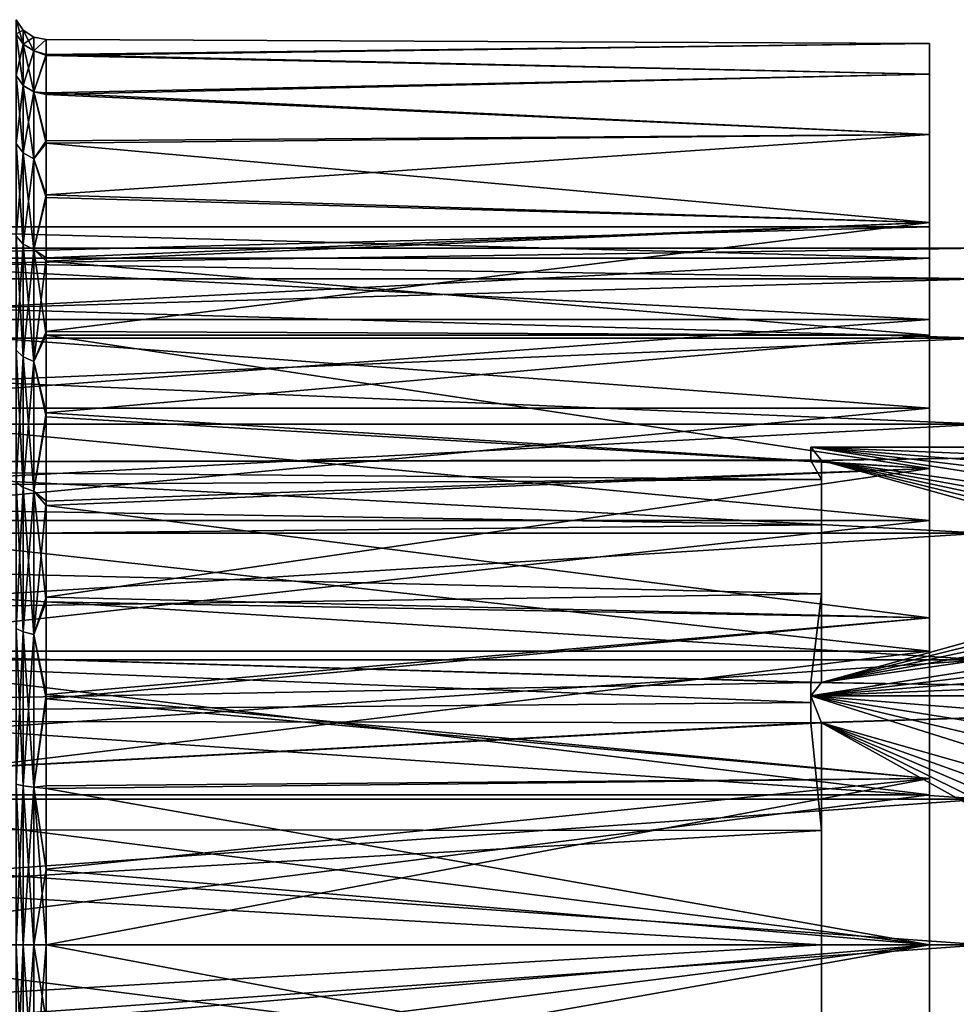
# Model space of a CAD drawing. Header units: metres. Extents: x 26 to 263, y -109 to 109.
# Tile 307 of 656: x 37 to 46, y 76 to 85. Entities that reach past the tile are written whole.
import ezdxf

# ---------------------------------------------------------------- set-up
doc = ezdxf.new("R2010")
doc.units = ezdxf.units.M
doc.layers.add('solid_500750', color=7, linetype='CONTINUOUS')

msp = doc.modelspace()

# ---------------------------------------------------------------- linework, layer by layer
at = {"layer": 'solid_500750'}
for points in [[(37.348549, 84.658836, -8.643594), (37.283436, 84.754768, -8.660509), (37.283436, 84.885193, -7.169705)], [(37.348549, 84.787788, -7.169705), (37.283436, 84.885193, -7.169705), (37.283436, 84.754768, -5.678902)], [(37.348549, 84.787788, -7.169705), (37.348549, 84.658836, -8.643594), (37.283436, 84.885193, -7.169705)], [(37.348549, 84.658836, -5.695817), (37.348549, 84.787788, -7.169705), (37.283436, 84.754768, -5.678902)], [(37.348549, 84.275909, -10.072699), (37.283436, 84.367447, -10.106015), (37.283436, 84.754768, -8.660509)], [(37.348549, 84.658836, -8.643594), (37.348549, 84.275909, -10.072699), (37.283436, 84.754768, -8.660509)], [(37.348549, 84.658836, -5.695817), (37.283436, 84.754768, -5.678902), (37.283436, 84.367447, -4.233396)], [(37.446011, 84.594788, -8.6323), (37.348549, 84.658836, -8.643594), (37.348549, 84.787788, -7.169705)], [(37.446011, 84.722748, -7.169705), (37.348549, 84.787788, -7.169705), (37.348549, 84.658836, -5.695817)], [(37.446011, 84.722748, -7.169705), (37.446011, 84.594788, -8.6323), (37.348549, 84.787788, -7.169705)], [(37.446011, 84.594788, -5.707111), (37.446011, 84.722748, -7.169705), (37.348549, 84.658836, -5.695817)], [(37.446011, 84.722748, -7.169705), (37.5606, 84.699959, -7.196552), (37.446011, 84.594788, -8.6323)], [(37.446011, 84.594788, -5.707111), (37.5606, 84.699959, -7.196552), (37.446011, 84.722748, -7.169705)], [(37.348549, 84.275909, -4.266712), (37.348549, 84.658836, -5.695817), (37.283436, 84.367447, -4.233396)], [(37.446011, 84.21479, -10.050454), (37.348549, 84.275909, -10.072699), (37.348549, 84.658836, -8.643594)], [(37.446011, 84.594788, -8.6323), (37.446011, 84.21479, -10.050454), (37.348549, 84.658836, -8.643594)], [(37.446011, 84.594788, -5.707111), (37.348549, 84.658836, -5.695817), (37.348549, 84.275909, -4.266712)], [(37.446011, 84.594788, -5.707111), (37.5606, 84.563492, -5.661505), (37.5606, 84.699959, -7.196552)], [(37.446011, 84.594788, -8.6323), (37.5606, 84.699959, -7.196552), (37.5606, 84.553871, -8.729708)], [(37.5606, 84.699959, -7.196552), (45.760601, 84.663979, -6.394559), (45.760601, 84.663979, -7.944852)], [(37.5606, 84.699959, -7.196552), (37.5606, 84.563492, -5.661505), (45.760601, 84.663979, -6.394559)], [(37.5606, 84.553871, -8.729708), (37.5606, 84.699959, -7.196552), (45.760601, 84.663979, -7.944852)], [(37.5606, 84.563492, -5.661505), (45.760601, 84.379082, -4.870676), (45.760601, 84.663979, -6.394559)], [(37.5606, 84.553871, -8.729708), (45.760601, 84.663979, -7.944852), (45.760601, 84.379082, -9.468735)], [(45.760601, 84.663979, -7.944852), (45.760601, 84.663979, -6.394559), (45.760601, 84.379082, -4.870676)], [(45.760601, 84.379082, -9.468735), (45.760601, 84.663979, -7.944852), (45.760601, 84.379082, -4.870676)], [(37.446011, 84.21479, -4.288957), (37.446011, 84.594788, -5.707111), (37.348549, 84.275909, -4.266712)], [(37.446011, 84.21479, -4.288957), (37.5606, 84.563492, -5.661505), (37.446011, 84.594788, -5.707111)], [(37.446011, 84.594788, -8.6323), (37.5606, 84.553871, -8.729708), (37.446011, 84.21479, -10.050454)], [(37.446011, 84.21479, -4.288957), (37.5606, 84.207886, -4.336805), (37.5606, 84.563492, -5.661505)], [(37.446011, 84.21479, -10.050454), (37.5606, 84.553871, -8.729708), (37.5606, 84.191322, -10.048433)], [(37.5606, 84.563492, -5.661505), (37.5606, 84.207886, -4.336805), (45.760601, 84.379082, -4.870676)], [(37.5606, 84.191322, -10.048433), (37.5606, 84.553871, -8.729708), (45.760601, 84.379082, -9.468735)], [(37.348549, 83.650635, -11.413598), (37.283436, 83.735001, -11.462303), (37.283436, 84.367447, -10.106015)], [(37.348549, 84.275909, -10.072699), (37.348549, 83.650635, -11.413598), (37.283436, 84.367447, -10.106015)], [(37.348549, 84.275909, -4.266712), (37.283436, 84.367447, -4.233396), (37.283436, 83.735001, -2.877108)], [(37.5606, 84.207886, -4.336805), (45.760601, 83.819016, -3.425122), (45.760601, 84.379082, -4.870676)], [(37.5606, 84.191322, -10.048433), (45.760601, 84.379082, -9.468735), (45.760601, 83.819016, -10.914289)], [(45.760601, 84.379082, -9.468735), (45.760601, 84.379082, -4.870676), (45.760601, 83.819016, -3.425122)], [(45.760601, 83.819016, -10.914289), (45.760601, 84.379082, -9.468735), (45.760601, 83.819016, -3.425122)], [(37.348549, 83.650635, -2.925813), (37.348549, 84.275909, -4.266712), (37.283436, 83.735001, -2.877108)], [(37.446011, 83.594315, -11.381079), (37.348549, 83.650635, -11.413598), (37.348549, 84.275909, -10.072699)], [(37.446011, 84.21479, -10.050454), (37.446011, 83.594315, -11.381079), (37.348549, 84.275909, -10.072699)], [(37.446011, 84.21479, -4.288957), (37.348549, 84.275909, -4.266712), (37.348549, 83.650635, -2.925813)], [(37.446011, 83.594315, -2.958333), (37.446011, 84.21479, -4.288957), (37.348549, 83.650635, -2.925813)], [(37.446011, 84.21479, -4.288957), (37.5606, 83.760025, -3.308608), (37.5606, 84.207886, -4.336805)], [(37.446011, 83.594315, -2.958333), (37.5606, 83.760025, -3.308608), (37.446011, 84.21479, -4.288957)], [(37.446011, 84.21479, -10.050454), (37.5606, 84.191322, -10.048433), (37.5606, 83.738655, -11.071806)], [(37.446011, 84.21479, -10.050454), (37.5606, 83.738655, -11.071806), (37.446011, 83.594315, -11.381079)], [(37.5606, 84.207886, -4.336805), (37.5606, 83.760025, -3.308608), (45.760601, 83.819016, -3.425122)], [(37.5606, 83.738655, -11.071806), (37.5606, 84.191322, -10.048433), (45.760601, 83.819016, -10.914289)], [(37.5606, 83.260902, -2.468019), (45.760601, 83.002861, -2.107141), (45.760601, 83.819016, -3.425122)], [(37.5606, 83.760025, -3.308608), (37.5606, 83.260902, -2.468019), (45.760601, 83.819016, -3.425122)], [(37.5606, 83.738655, -11.071806), (45.760601, 83.819016, -10.914289), (45.760601, 83.002861, -12.232269)], [(45.760601, 83.819016, -10.914289), (45.760601, 83.819016, -3.425122), (45.760601, 83.002861, -2.107141)], [(45.760601, 83.002861, -12.232269), (45.760601, 83.819016, -10.914289), (45.760601, 83.002861, -2.107141)], [(37.348549, 82.802017, -12.625548), (37.283436, 82.87664, -12.688163), (37.283436, 83.735001, -11.462303)], [(37.348549, 83.650635, -11.413598), (37.348549, 82.802017, -12.625548), (37.283436, 83.735001, -11.462303)], [(37.348549, 83.650635, -2.925813), (37.283436, 83.735001, -2.877108), (37.283436, 82.87664, -1.651248)], [(37.446011, 83.594315, -2.958333), (37.5606, 83.260902, -2.468019), (37.5606, 83.760025, -3.308608)], [(37.446011, 83.594315, -11.381079), (37.5606, 83.738655, -11.071806), (37.5606, 83.235184, -11.909242)], [(37.5606, 83.235184, -11.909242), (37.5606, 83.738655, -11.071806), (45.760601, 83.002861, -12.232269)], [(37.348549, 82.802017, -1.713863), (37.348549, 83.650635, -2.925813), (37.283436, 82.87664, -1.651248)], [(37.446011, 82.752197, -12.583742), (37.348549, 82.802017, -12.625548), (37.348549, 83.650635, -11.413598)], [(37.446011, 83.594315, -11.381079), (37.446011, 82.752197, -12.583742), (37.348549, 83.650635, -11.413598)], [(37.446011, 83.594315, -2.958333), (37.348549, 83.650635, -2.925813), (37.348549, 82.802017, -1.713863)], [(37.446011, 82.752197, -1.755669), (37.446011, 83.594315, -2.958333), (37.348549, 82.802017, -1.713863)], [(37.446011, 82.752197, -1.755669), (37.5606, 83.260902, -2.468019), (37.446011, 83.594315, -2.958333)], [(37.446011, 83.594315, -11.381079), (37.5606, 83.235184, -11.909242), (37.446011, 82.752197, -12.583742)], [(37.446011, 82.752197, -1.755669), (37.5606, 82.674789, -1.699599), (37.5606, 83.260902, -2.468019)], [(37.5606, 83.260902, -2.468019), (37.5606, 82.674789, -1.699599), (45.760601, 83.002861, -2.107141)], [(37.446011, 82.752197, -12.583742), (37.5606, 83.235184, -11.909242), (37.5606, 82.644592, -12.67481)], [(37.5606, 82.644592, -12.67481), (37.5606, 83.235184, -11.909242), (45.760601, 83.002861, -12.232269)], [(37.5606, 81.992584, -0.992772), (45.760601, 81.958458, -0.961622), (45.760601, 83.002861, -2.107141)], [(37.5606, 82.674789, -1.699599), (37.5606, 81.992584, -0.992772), (45.760601, 83.002861, -2.107141)], [(37.5606, 82.644592, -12.67481), (45.760601, 83.002861, -12.232269), (45.760601, 81.958458, -13.377789)], [(45.760601, 83.002861, -12.232269), (45.760601, 82.963326, -6.469744), (45.760601, 82.963326, -7.869667)], [(45.760601, 83.002861, -2.107141), (45.760601, 81.958458, -0.961622), (45.760601, 82.963326, -6.469744)], [(45.760601, 83.002861, -12.232269), (45.760601, 83.002861, -2.107141), (45.760601, 82.963326, -6.469744)], [(45.760601, 83.002861, -12.232269), (45.760601, 82.963326, -7.869667), (45.760601, 82.672218, -9.239451)], [(45.760601, 83.002861, -12.232269), (45.760601, 82.672218, -9.239451), (45.760601, 82.102509, -10.51918)], [(45.760601, 81.958458, -13.377789), (45.760601, 83.002861, -12.232269), (45.760601, 82.102509, -10.51918)], [(45.760601, 82.963326, -6.469744), (34.760601, 82.963295, -6.469365), (34.760601, 82.963295, -7.870046)], [(45.760601, 82.963326, -6.469744), (45.760601, 82.672218, -5.099959), (34.760601, 82.963295, -6.469365)], [(45.760601, 82.963326, -7.869667), (34.760601, 82.963295, -7.870046), (34.760601, 82.672081, -9.240119)], [(45.760601, 82.963326, -7.869667), (45.760601, 82.963326, -6.469744), (34.760601, 82.963295, -7.870046)], [(45.760601, 82.672218, -9.239451), (45.760601, 82.963326, -7.869667), (34.760601, 82.672081, -9.240119)], [(45.760601, 82.672218, -5.099959), (34.760601, 82.672081, -5.099292), (34.760601, 82.963295, -6.469365)], [(37.348549, 81.755844, -13.671726), (37.283436, 81.818459, -13.746346), (37.283436, 82.87664, -12.688163)], [(37.348549, 82.802017, -12.625548), (37.348549, 81.755844, -13.671726), (37.283436, 82.87664, -12.688163)], [(37.348549, 82.802017, -1.713863), (37.283436, 82.87664, -1.651248), (37.283436, 81.818459, -0.593065)], [(45.760601, 81.958458, -0.961622), (45.760601, 82.672218, -5.099959), (45.760601, 82.963326, -6.469744)], [(37.348549, 81.755844, -0.667685), (37.348549, 82.802017, -1.713863), (37.283436, 81.818459, -0.593065)], [(37.446011, 81.714035, -13.621903), (37.348549, 81.755844, -13.671726), (37.348549, 82.802017, -12.625548)], [(37.446011, 82.752197, -12.583742), (37.446011, 81.714035, -13.621903), (37.348549, 82.802017, -12.625548)], [(37.446011, 82.752197, -1.755669), (37.348549, 82.802017, -1.713863), (37.348549, 81.755844, -0.667685)], [(27.260599, 82.764389, -6.490271), (46.260601, 82.76429, -6.489968), (46.260601, 82.76429, -7.849443)], [(27.260599, 82.481865, -5.161095), (46.260601, 82.76429, -6.489968), (27.260599, 82.764389, -6.490271)], [(27.260599, 82.764389, -7.849141), (46.260601, 82.76429, -7.849443), (46.260601, 82.481865, -9.178316)], [(27.260599, 82.764389, -6.490271), (46.260601, 82.76429, -7.849443), (27.260599, 82.764389, -7.849141)], [(27.260599, 82.764389, -7.849141), (46.260601, 82.481865, -9.178316), (27.260599, 82.481865, -9.178316)], [(27.260599, 82.481865, -5.161095), (46.260601, 82.481865, -5.161095), (46.260601, 82.76429, -6.489968)], [(37.446011, 81.714035, -0.717508), (37.446011, 82.752197, -1.755669), (37.348549, 81.755844, -0.667685)], [(37.446011, 81.714035, -0.717508), (37.5606, 82.674789, -1.699599), (37.446011, 82.752197, -1.755669)], [(37.446011, 82.752197, -12.583742), (37.5606, 82.644592, -12.67481), (37.5606, 81.958679, -13.377711)], [(37.446011, 82.752197, -12.583742), (37.5606, 81.958679, -13.377711), (37.446011, 81.714035, -13.621903)], [(45.760601, 82.672218, -5.099959), (45.760601, 82.102509, -3.820231), (34.760601, 82.672081, -5.099292)], [(45.760601, 82.672218, -9.239451), (34.760601, 82.672081, -9.240119), (34.760601, 82.102371, -10.519706)], [(45.760601, 82.102509, -10.51918), (45.760601, 82.672218, -9.239451), (34.760601, 82.102371, -10.519706)], [(45.760601, 82.102509, -3.820231), (34.760601, 82.102371, -3.819705), (34.760601, 82.672081, -5.099292)], [(37.446011, 81.714035, -0.717508), (37.5606, 81.992584, -0.992772), (37.5606, 82.674789, -1.699599)], [(37.5606, 81.958679, -13.377711), (37.5606, 82.644592, -12.67481), (45.760601, 81.958458, -13.377789)], [(45.760601, 81.958458, -0.961622), (45.760601, 82.102509, -3.820231), (45.760601, 82.672218, -5.099959)], [(27.260599, 81.929169, -3.919705), (46.260601, 81.92926, -3.920012), (46.260601, 82.481865, -5.161095)], [(27.260599, 81.929169, -3.919705), (46.260601, 82.481865, -5.161095), (27.260599, 82.481865, -5.161095)], [(27.260599, 82.481865, -9.178316), (46.260601, 82.481865, -9.178316), (46.260601, 81.92926, -10.419399)], [(27.260599, 82.481865, -9.178316), (46.260601, 81.92926, -10.419399), (27.260599, 81.929169, -10.419705)], [(45.760601, 82.102509, -3.820231), (45.760601, 81.279015, -2.686739), (34.760601, 82.102371, -3.819705)], [(45.760601, 82.102509, -10.51918), (34.760601, 82.102371, -10.519706), (34.760601, 81.279068, -11.652881)], [(45.760601, 81.279015, -11.652672), (45.760601, 82.102509, -10.51918), (34.760601, 81.279068, -11.652881)], [(45.760601, 81.279015, -2.686739), (34.760601, 81.279068, -2.68653), (34.760601, 82.102371, -3.819705)], [(45.760601, 81.958458, -0.961622), (45.760601, 81.279015, -2.686739), (45.760601, 82.102509, -3.820231)], [(45.760601, 81.958458, -13.377789), (45.760601, 82.102509, -10.51918), (45.760601, 81.279015, -11.652672)], [(37.446011, 81.714035, -0.717508), (37.5606, 81.237305, -0.373896), (37.5606, 81.992584, -0.992772)], [(37.5606, 81.992584, -0.992772), (37.5606, 81.237305, -0.373896), (45.760601, 81.958458, -0.961622)], [(27.260599, 81.13044, -2.820357), (46.260601, 81.13018, -2.820174), (46.260601, 81.92926, -3.920012)], [(27.260599, 81.13044, -2.820357), (46.260601, 81.92926, -3.920012), (27.260599, 81.929169, -3.919705)], [(27.260599, 81.929169, -10.419705), (46.260601, 81.92926, -10.419399), (46.260601, 81.13018, -11.519238)], [(27.260599, 81.929169, -10.419705), (46.260601, 81.13018, -11.519238), (27.260599, 81.13044, -11.519054)], [(37.446011, 81.714035, -13.621903), (37.5606, 81.958679, -13.377711), (37.5606, 81.200249, -13.992282)], [(37.5606, 81.958679, -13.377711), (45.760601, 81.958458, -13.377789), (45.760601, 80.721405, -14.311846)], [(37.5606, 81.200249, -13.992282), (37.5606, 81.958679, -13.377711), (45.760601, 80.721405, -14.311846)], [(37.5606, 81.237305, -0.373896), (45.760601, 80.721405, -0.027565), (45.760601, 81.958458, -0.961622)], [(45.760601, 81.958458, -0.961622), (45.760601, 80.721405, -0.027565), (45.760601, 81.279015, -2.686739)], [(45.760601, 80.721405, -14.311846), (45.760601, 81.958458, -13.377789), (45.760601, 81.279015, -11.652672)], [(37.348549, 80.543892, -14.520343), (37.283436, 80.592598, -14.604702), (37.283436, 81.818459, -13.746346)], [(37.348549, 81.755844, -13.671726), (37.348549, 80.543892, -14.520343), (37.283436, 81.818459, -13.746346)], [(37.348549, 81.755844, -0.667685), (37.283436, 81.818459, -0.593065), (37.283436, 80.592598, 0.265292)], [(37.348549, 80.543892, 0.180932), (37.348549, 81.755844, -0.667685), (37.283436, 80.592598, 0.265292)], [(37.446011, 80.511375, -14.464018), (37.348549, 80.543892, -14.520343), (37.348549, 81.755844, -13.671726)], [(37.446011, 81.714035, -13.621903), (37.446011, 80.511375, -14.464018), (37.348549, 81.755844, -13.671726)], [(37.446011, 81.714035, -0.717508), (37.348549, 81.755844, -0.667685), (37.348549, 80.543892, 0.180932)], [(37.446011, 80.511375, 0.124607), (37.446011, 81.714035, -0.717508), (37.348549, 80.543892, 0.180932)], [(37.446011, 80.511375, 0.124607), (37.5606, 81.237305, -0.373896), (37.446011, 81.714035, -0.717508)], [(37.446011, 81.714035, -13.621903), (37.5606, 81.200249, -13.992282), (37.446011, 80.511375, -14.464018)], [(45.760601, 80.237785, -1.749228), (34.760601, 80.238159, -1.749292), (34.760601, 81.279068, -2.68653)], [(45.760601, 81.279015, -2.686739), (45.760601, 80.237785, -1.749228), (34.760601, 81.279068, -2.68653)], [(45.760601, 81.279015, -11.652672), (34.760601, 81.279068, -11.652881), (34.760601, 80.238159, -12.590119)], [(45.760601, 80.237785, -12.590182), (45.760601, 81.279015, -11.652672), (34.760601, 80.238159, -12.590119)], [(37.446011, 80.511375, 0.124607), (37.5606, 80.416374, 0.152552), (37.5606, 81.237305, -0.373896)], [(37.5606, 81.237305, -0.373896), (37.5606, 80.416374, 0.152552), (45.760601, 80.721405, -0.027565)], [(45.760601, 80.721405, -0.027565), (45.760601, 80.237785, -1.749228), (45.760601, 81.279015, -2.686739)], [(45.760601, 80.721405, -14.311846), (45.760601, 81.279015, -11.652672), (45.760601, 80.237785, -12.590182)], [(37.446011, 80.511375, -14.464018), (37.5606, 81.200249, -13.992282), (37.5606, 80.376289, -14.514356)], [(37.5606, 80.376289, -14.514356), (37.5606, 81.200249, -13.992282), (45.760601, 80.721405, -14.311846)], [(27.260599, 80.120605, -1.911095), (46.260601, 81.13018, -2.820174), (27.260599, 81.13044, -2.820357)], [(27.260599, 81.13044, -11.519054), (46.260601, 81.13018, -11.519238), (46.260601, 80.120605, -12.428316)], [(27.260599, 81.13044, -11.519054), (46.260601, 80.120605, -12.428316), (27.260599, 80.120605, -12.428316)], [(27.260599, 80.120605, -1.911095), (46.260601, 80.120605, -1.911095), (46.260601, 81.13018, -2.820174)], [(44.660599, 80.9188, -7.169705), (44.660599, 80.794876, -7.384348), (44.760601, 80.794876, -7.384348)], [(44.660599, 80.9188, -7.169705), (44.760601, 80.794876, -7.384348), (52.010601, 79.764099, -9.169704)], [(52.629406, 80.9188, -7.169705), (44.760601, 80.794876, -6.955062), (44.660599, 80.794876, -6.955062)], [(44.660599, 80.9188, -7.169705), (44.660599, 80.794876, -6.955062), (44.660599, 80.800003, -7.169705)], [(44.660599, 80.9188, -7.169705), (52.629406, 80.9188, -7.169705), (44.660599, 80.794876, -6.955062)], [(44.660599, 80.9188, -7.169705), (44.660599, 80.800003, -7.169705), (44.660599, 80.794876, -7.384348)], [(44.660599, 80.9188, -7.169705), (52.010601, 79.764099, -9.169704), (52.04792, 80.037941, -8.695408)], [(44.660599, 80.9188, -7.169705), (52.04792, 80.037941, -8.695408), (52.160271, 80.316315, -8.213251)], [(44.660599, 80.9188, -7.169705), (52.160271, 80.316315, -8.213251), (52.350906, 80.606461, -7.710703)], [(44.660599, 80.9188, -7.169705), (52.350906, 80.606461, -7.710703), (52.629406, 80.9188, -7.169705)], [(52.629406, 80.9188, -7.169705), (44.760601, 78.733322, -3.384348), (44.760601, 80.794876, -6.955062)], [(52.350906, 80.606453, -6.628707), (44.760601, 78.733322, -3.384348), (52.629406, 80.9188, -7.169705)], [(44.660599, 80.800003, -7.169705), (44.660599, 80.794876, -6.955062), (26.260599, 80.767082, -7.712437)], [(44.660599, 80.794876, -7.384348), (44.660599, 80.800003, -7.169705), (26.260599, 80.767082, -7.712437)], [(26.260599, 80.767082, -7.712437), (44.760601, 80.61763, -8.437579), (44.760601, 80.794876, -7.384348)], [(44.660599, 80.794876, -7.384348), (26.260599, 80.767082, -7.712437), (44.760601, 80.794876, -7.384348)], [(44.660599, 80.794876, -6.955062), (44.760601, 80.61763, -5.901832), (26.260599, 80.767082, -6.626974)], [(44.660599, 80.794876, -6.955062), (26.260599, 80.767082, -6.626974), (26.260599, 80.767082, -7.712437)], [(44.660599, 80.794876, -6.955062), (44.760601, 80.794876, -6.955062), (44.760601, 80.61763, -5.901832)], [(44.760601, 79.556824, -10.274942), (44.760601, 78.733322, -10.955063), (44.760601, 80.794876, -7.384348)], [(52.629406, 78.609398, -11.169705), (44.760601, 80.794876, -7.384348), (44.760601, 78.733322, -10.955063)], [(44.760601, 80.197113, -9.419705), (44.760601, 79.556824, -10.274942), (44.760601, 80.794876, -7.384348)], [(44.760601, 80.61763, -8.437579), (44.760601, 80.197113, -9.419705), (44.760601, 80.794876, -7.384348)], [(52.350906, 78.921745, -10.628707), (44.760601, 80.794876, -7.384348), (52.629406, 78.609398, -11.169705)], [(52.160267, 79.211891, -10.126158), (44.760601, 80.794876, -7.384348), (52.350906, 78.921745, -10.628707)], [(52.04792, 79.490265, -9.644), (44.760601, 80.794876, -7.384348), (52.160267, 79.211891, -10.126158)], [(52.010601, 79.764099, -9.169704), (44.760601, 80.794876, -7.384348), (52.04792, 79.490265, -9.644)], [(44.760601, 80.61763, -5.901832), (44.760601, 80.794876, -6.955062), (44.760601, 78.733322, -3.384348)], [(26.260599, 80.507652, -8.765201), (44.760601, 80.61763, -8.437579), (26.260599, 80.767082, -7.712437)], [(26.260599, 80.767082, -6.626974), (44.760601, 80.61763, -5.901832), (26.260599, 80.507652, -5.57421)], [(37.5606, 79.527603, 0.58546), (45.760601, 79.33387, 0.663245), (45.760601, 80.721405, -0.027565)], [(37.5606, 80.416374, 0.152552), (37.5606, 79.527603, 0.58546), (45.760601, 80.721405, -0.027565)], [(37.5606, 80.376289, -14.514356), (45.760601, 80.721405, -14.311846), (45.760601, 79.33387, -15.002656)], [(45.760601, 80.721405, -0.027565), (45.760601, 79.33387, 0.663245), (45.760601, 80.237785, -1.749228)], [(45.760601, 79.33387, -15.002656), (45.760601, 80.721405, -14.311846), (45.760601, 80.237785, -12.590182)], [(26.260599, 80.507652, -8.765201), (44.760601, 80.197113, -9.419705), (44.760601, 80.61763, -8.437579)], [(26.260599, 80.507652, -5.57421), (44.760601, 80.61763, -5.901832), (44.760601, 80.197113, -4.919705)], [(37.348549, 79.202995, -15.145614), (37.283436, 79.236313, -15.23715), (37.283436, 80.592598, -14.604702)], [(37.348549, 80.543892, -14.520343), (37.348549, 79.202995, -15.145614), (37.283436, 80.592598, -14.604702)], [(37.348549, 80.543892, 0.180932), (37.283436, 80.592598, 0.265292), (37.283436, 79.236313, 0.897739)], [(44.760601, 80.197113, -4.919705), (44.760601, 80.61763, -5.901832), (44.760601, 78.733322, -3.384348)], [(52.160267, 80.316307, -6.126158), (44.760601, 78.733322, -3.384348), (52.350906, 80.606453, -6.628707)], [(26.260599, 80.003395, -9.725879), (44.760601, 80.197113, -9.419705), (26.260599, 80.507652, -8.765201)], [(26.260599, 80.507652, -5.57421), (44.760601, 80.197113, -4.919705), (26.260599, 80.003395, -4.613532)], [(37.348549, 79.202995, 0.806203), (37.348549, 80.543892, 0.180932), (37.283436, 79.236313, 0.897739)], [(37.446011, 79.180748, -15.084497), (37.348549, 79.202995, -15.145614), (37.348549, 80.543892, -14.520343)], [(37.446011, 80.511375, -14.464018), (37.446011, 79.180748, -15.084497), (37.348549, 80.543892, -14.520343)], [(37.446011, 80.511375, 0.124607), (37.348549, 80.543892, 0.180932), (37.348549, 79.202995, 0.806203)], [(37.446011, 79.180748, 0.745087), (37.446011, 80.511375, 0.124607), (37.348549, 79.202995, 0.806203)], [(37.446011, 79.180748, 0.745087), (37.5606, 80.416374, 0.152552), (37.446011, 80.511375, 0.124607)], [(37.446011, 80.511375, -14.464018), (37.5606, 80.376289, -14.514356), (37.5606, 79.482506, -14.943485)], [(37.446011, 80.511375, -14.464018), (37.5606, 79.482506, -14.943485), (37.446011, 79.180748, -15.084497)], [(37.446011, 79.180748, 0.745087), (37.5606, 79.527603, 0.58546), (37.5606, 80.416374, 0.152552)], [(37.5606, 79.482506, -14.943485), (37.5606, 80.376289, -14.514356), (45.760601, 79.33387, -15.002656)], [(45.760601, 79.024498, -1.048791), (34.760601, 79.025139, -1.048951), (34.760601, 80.238159, -1.749292)], [(45.760601, 80.237785, -1.749228), (45.760601, 79.024498, -1.048791), (34.760601, 80.238159, -1.749292)], [(45.760601, 80.237785, -12.590182), (34.760601, 80.238159, -12.590119), (34.760601, 79.025139, -13.29046)], [(45.760601, 79.024498, -13.29062), (45.760601, 80.237785, -12.590182), (34.760601, 79.025139, -13.29046)], [(52.04792, 80.037933, -5.644), (44.760601, 78.733322, -3.384348), (52.160267, 80.316307, -6.126158)], [(45.760601, 79.33387, 0.663245), (45.760601, 79.024498, -1.048791), (45.760601, 80.237785, -1.749228)], [(45.760601, 79.33387, -15.002656), (45.760601, 80.237785, -12.590182), (45.760601, 79.024498, -13.29062)], [(26.260599, 80.003395, -9.725879), (44.760601, 79.556824, -10.274942), (44.760601, 80.197113, -9.419705)], [(26.260599, 80.003395, -4.613532), (44.760601, 80.197113, -4.919705), (44.760601, 79.556824, -4.064468)], [(44.760601, 79.556824, -4.064468), (44.760601, 80.197113, -4.919705), (44.760601, 78.733322, -3.384348)], [(27.260599, 78.943787, -1.23166), (46.260601, 78.944046, -1.231853), (46.260601, 80.120605, -1.911095)], [(27.260599, 78.943787, -1.23166), (46.260601, 80.120605, -1.911095), (27.260599, 80.120605, -1.911095)], [(27.260599, 80.120605, -12.428316), (46.260601, 80.120605, -12.428316), (46.260601, 78.944046, -13.107557)], [(27.260599, 80.120605, -12.428316), (46.260601, 78.944046, -13.107557), (27.260599, 78.943787, -13.107751)], [(26.260599, 79.283768, -10.538222), (44.760601, 79.556824, -10.274942), (26.260599, 80.003395, -9.725879)], [(26.260599, 80.003395, -4.613532), (44.760601, 79.556824, -4.064468), (26.260599, 79.283768, -3.801188)], [(52.010601, 79.764099, -5.169704), (44.760601, 78.733322, -3.384348), (52.04792, 80.037933, -5.644)], [(44.660599, 78.609398, -3.169705), (44.760601, 78.733322, -3.384348), (52.010601, 79.764099, -5.169704)], [(44.660599, 78.609398, -3.169705), (52.010601, 79.764099, -5.169704), (52.04792, 79.490265, -4.695408)], [(44.660599, 78.733322, -10.955063), (44.760601, 79.556824, -10.274942), (26.260599, 79.283768, -10.538222)], [(26.260599, 79.283768, -3.801188), (44.760601, 79.556824, -4.064468), (44.760601, 78.733322, -3.384348)], [(37.446011, 79.180748, 0.745087), (37.5606, 78.62365, 0.902508), (37.5606, 79.527603, 0.58546)], [(37.5606, 79.527603, 0.58546), (37.5606, 78.62365, 0.902508), (45.760601, 79.33387, 0.663245)], [(44.660599, 78.733322, -10.955063), (44.760601, 78.733322, -10.955063), (44.760601, 79.556824, -10.274942)], [(37.446011, 79.180748, -15.084497), (37.5606, 79.482506, -14.943485), (37.5606, 78.581642, -15.253895)], [(37.5606, 78.581642, -15.253895), (37.5606, 79.482506, -14.943485), (45.760601, 79.33387, -15.002656)], [(44.660599, 78.609398, -3.169705), (52.04792, 79.490265, -4.695408), (52.160271, 79.211891, -4.213251)], [(37.5606, 78.62365, 0.902508), (45.760601, 77.84314, 1.087327), (45.760601, 79.33387, 0.663245)], [(37.5606, 78.581642, -15.253895), (45.760601, 79.33387, -15.002656), (45.760601, 77.84314, -15.426738)], [(45.760601, 79.33387, 0.663245), (45.760601, 77.84314, 1.087327), (45.760601, 79.024498, -1.048791)], [(45.760601, 77.84314, -15.426738), (45.760601, 79.33387, -15.002656), (45.760601, 79.024498, -13.29062)], [(44.660599, 78.733322, -3.384348), (26.260599, 79.283768, -3.801188), (44.760601, 78.733322, -3.384348)], [(44.660599, 78.549706, -3.272423), (26.260599, 78.391571, -3.185374), (26.260599, 79.283768, -3.801188)], [(44.660599, 78.733322, -3.384348), (44.660599, 78.549706, -3.272423), (26.260599, 79.283768, -3.801188)], [(44.660599, 78.733322, -10.955063), (26.260599, 79.283768, -10.538222), (26.260599, 78.391571, -11.154037)], [(37.348549, 77.773888, -15.528542), (37.283436, 77.790802, -15.624472), (37.283436, 79.236313, -15.23715)], [(37.348549, 79.202995, -15.145614), (37.348549, 77.773888, -15.528542), (37.283436, 79.236313, -15.23715)], [(37.348549, 79.202995, 0.806203), (37.283436, 79.236313, 0.897739), (37.283436, 77.790802, 1.285061)], [(37.348549, 77.773888, 1.189131), (37.348549, 79.202995, 0.806203), (37.283436, 77.790802, 1.285061)], [(37.446011, 77.762596, -15.464491), (37.348549, 77.773888, -15.528542), (37.348549, 79.202995, -15.145614)], [(37.446011, 79.180748, -15.084497), (37.446011, 77.762596, -15.464491), (37.348549, 79.202995, -15.145614)], [(37.446011, 79.180748, 0.745087), (37.348549, 79.202995, 0.806203), (37.348549, 77.773888, 1.189131)], [(37.446011, 77.762596, 1.12508), (37.446011, 79.180748, 0.745087), (37.348549, 77.773888, 1.189131)], [(37.446011, 77.762596, 1.12508), (37.5606, 78.62365, 0.902508), (37.446011, 79.180748, 0.745087)], [(37.446011, 79.180748, -15.084497), (37.5606, 78.581642, -15.253895), (37.446011, 77.762596, -15.464491)], [(44.660599, 78.609398, -3.169705), (52.160271, 79.211891, -4.213251), (52.350906, 78.921745, -3.710703)], [(45.760601, 77.692413, -0.61603), (34.760601, 77.693008, -0.616117), (34.760601, 79.025139, -1.048951)], [(45.760601, 79.024498, -1.048791), (45.760601, 77.692413, -0.61603), (34.760601, 79.025139, -1.048951)], [(45.760601, 79.024498, -13.29062), (34.760601, 79.025139, -13.29046), (34.760601, 77.693008, -13.723294)], [(45.760601, 77.692413, -13.72338), (45.760601, 79.024498, -13.29062), (34.760601, 77.693008, -13.723294)], [(45.760601, 77.84314, 1.087327), (45.760601, 77.692413, -0.61603), (45.760601, 79.024498, -1.048791)], [(45.760601, 77.84314, -15.426738), (45.760601, 79.024498, -13.29062), (45.760601, 77.692413, -13.72338)], [(27.260599, 77.651428, -0.811746), (46.260601, 77.651108, -0.811753), (46.260601, 78.944046, -1.231853)], [(27.260599, 77.651428, -0.811746), (46.260601, 78.944046, -1.231853), (27.260599, 78.943787, -1.23166)], [(27.260599, 78.943787, -13.107751), (46.260601, 78.944046, -13.107557), (46.260601, 77.651108, -13.527658)], [(27.260599, 78.943787, -13.107751), (46.260601, 77.651108, -13.527658), (27.260599, 77.651428, -13.527665)], [(44.660599, 78.609398, -3.169705), (52.350906, 78.921745, -3.710703), (52.629406, 78.609398, -3.169705)], [(44.660599, 78.549706, -11.066988), (44.660599, 78.733322, -10.955063), (26.260599, 78.391571, -11.154037)], [(52.629406, 78.609398, -11.169705), (44.760601, 78.733322, -10.955063), (44.660599, 78.733322, -10.955063)], [(44.660599, 78.609398, -3.169705), (44.660599, 78.733322, -3.384348), (44.760601, 78.733322, -3.384348)], [(44.660599, 78.609398, -3.169705), (44.660599, 78.549706, -3.272423), (44.660599, 78.733322, -3.384348)], [(44.660599, 78.609398, -11.169705), (44.660599, 78.733322, -10.955063), (44.660599, 78.549706, -11.066988)], [(44.660599, 78.609398, -11.169705), (52.629406, 78.609398, -11.169705), (44.660599, 78.733322, -10.955063)], [(37.446011, 77.762596, 1.12508), (37.5606, 77.776375, 1.099534), (37.5606, 78.62365, 0.902508)], [(37.446011, 77.762596, -15.464491), (37.5606, 78.581642, -15.253895), (37.5606, 77.750938, -15.443446)], [(37.5606, 78.62365, 0.902508), (37.5606, 77.776375, 1.099534), (45.760601, 77.84314, 1.087327)], [(37.5606, 77.750938, -15.443446), (37.5606, 78.581642, -15.253895), (45.760601, 77.84314, -15.426738)], [(52.629406, 78.609398, -3.169705), (44.760601, 78.361549, -3.169705), (44.660599, 78.361549, -3.169705)], [(44.660599, 78.609398, -11.169705), (44.660599, 78.361549, -11.169705), (44.760601, 78.361549, -11.169705)], [(44.660599, 78.609398, -11.169705), (44.760601, 78.361549, -11.169705), (52.010601, 76.300003, -11.169705)], [(44.660599, 78.609398, -3.169705), (44.660599, 78.361549, -3.169705), (44.660599, 78.549706, -3.272423)], [(44.660599, 78.609398, -3.169705), (52.629406, 78.609398, -3.169705), (44.660599, 78.361549, -3.169705)], [(44.660599, 78.609398, -11.169705), (44.660599, 78.549706, -11.066988), (44.660599, 78.361549, -11.169705)], [(44.660599, 78.609398, -11.169705), (52.010601, 76.300003, -11.169705), (52.048748, 76.853882, -11.169705)], [(44.660599, 78.609398, -11.169705), (52.048748, 76.853882, -11.169705), (52.162754, 77.413872, -11.169705)], [(44.660599, 78.609398, -11.169705), (52.162754, 77.413872, -11.169705), (52.353764, 77.992188, -11.169705)], [(44.660599, 78.609398, -11.169705), (52.353764, 77.992188, -11.169705), (52.629406, 78.609398, -11.169705)], [(52.629406, 78.609398, -3.169705), (44.760601, 74.238449, -3.169705), (44.760601, 78.361549, -3.169705)], [(52.351967, 77.987587, -3.169705), (44.760601, 74.238449, -3.169705), (52.629406, 78.609398, -3.169705)], [(44.660599, 78.549706, -3.272423), (44.660599, 78.361549, -3.169705), (26.260599, 78.391571, -3.185374)], [(44.660599, 78.361549, -11.169705), (44.660599, 78.549706, -11.066988), (26.260599, 78.391571, -11.154037)], [(44.660599, 78.361549, -3.169705), (26.260599, 77.376686, -2.8005), (26.260599, 78.391571, -3.185374)], [(44.660599, 78.361549, -11.169705), (26.260599, 78.391571, -11.154037), (26.260599, 77.376686, -11.538911)], [(44.660599, 78.361549, -3.169705), (44.760601, 77.360855, -2.796602), (26.260599, 77.376686, -2.8005)], [(26.260599, 77.376686, -11.538911), (44.760601, 77.360855, -11.542809), (44.760601, 78.361549, -11.169705)], [(44.660599, 78.361549, -11.169705), (26.260599, 77.376686, -11.538911), (44.760601, 78.361549, -11.169705)], [(44.660599, 78.361549, -3.169705), (44.760601, 78.361549, -3.169705), (44.760601, 77.360855, -2.796602)], [(44.760601, 75.239151, -2.796602), (44.760601, 78.361549, -3.169705), (44.760601, 74.238449, -3.169705)], [(44.760601, 75.239151, -2.796602), (44.760601, 77.360855, -2.796602), (44.760601, 78.361549, -3.169705)], [(44.760601, 77.360855, -11.542809), (44.760601, 74.238449, -11.169705), (44.760601, 78.361549, -11.169705)], [(52.629406, 73.990601, -11.169705), (44.760601, 78.361549, -11.169705), (44.760601, 74.238449, -11.169705)], [(52.351967, 74.612411, -11.169705), (44.760601, 78.361549, -11.169705), (52.629406, 73.990601, -11.169705)], [(52.161209, 75.191864, -11.169705), (44.760601, 78.361549, -11.169705), (52.351967, 74.612411, -11.169705)], [(52.048252, 75.749779, -11.169705), (44.760601, 78.361549, -11.169705), (52.161209, 75.191864, -11.169705)], [(52.010601, 76.300003, -11.169705), (44.760601, 78.361549, -11.169705), (52.048252, 75.749779, -11.169705)], [(52.161209, 77.408134, -3.169705), (44.760601, 74.238449, -3.169705), (52.351967, 77.987587, -3.169705)], [(37.348549, 76.300003, -15.65749), (37.283436, 76.300003, -15.754901), (37.283436, 77.790802, -15.624472)], [(37.348549, 77.773888, -15.528542), (37.348549, 76.300003, -15.65749), (37.283436, 77.790802, -15.624472)], [(37.348549, 77.773888, 1.189131), (37.283436, 77.790802, 1.285061), (37.283436, 76.300003, 1.41549)], [(37.348549, 76.300003, 1.318079), (37.348549, 77.773888, 1.189131), (37.283436, 76.300003, 1.41549)], [(37.446011, 76.300003, -15.592451), (37.348549, 76.300003, -15.65749), (37.348549, 77.773888, -15.528542)], [(37.446011, 77.762596, -15.464491), (37.446011, 76.300003, -15.592451), (37.348549, 77.773888, -15.528542)], [(37.446011, 77.762596, 1.12508), (37.348549, 77.773888, 1.189131), (37.348549, 76.300003, 1.318079)], [(37.446011, 76.300003, 1.253041), (37.446011, 77.762596, 1.12508), (37.348549, 76.300003, 1.318079)], [(37.446011, 77.762596, 1.12508), (37.5606, 77.001503, 1.200951), (37.5606, 77.776375, 1.099534)], [(37.446011, 77.762596, -15.464491), (37.5606, 76.99543, -15.540869), (37.5606, 76.300003, -15.569705)], [(37.446011, 77.762596, -15.464491), (37.5606, 76.300003, -15.569705), (37.446011, 76.300003, -15.592451)], [(37.446011, 76.300003, 1.253041), (37.5606, 77.001503, 1.200951), (37.446011, 77.762596, 1.12508)], [(37.446011, 77.762596, -15.464491), (37.5606, 77.750938, -15.443446), (37.5606, 76.99543, -15.540869)], [(37.5606, 76.300003, 1.230295), (45.760601, 76.300003, 1.230295), (45.760601, 77.84314, 1.087327)], [(37.5606, 77.001503, 1.200951), (37.5606, 76.300003, 1.230295), (45.760601, 77.84314, 1.087327)], [(37.5606, 77.776375, 1.099534), (37.5606, 77.001503, 1.200951), (45.760601, 77.84314, 1.087327)], [(37.5606, 77.750938, -15.443446), (45.760601, 77.84314, -15.426738), (45.760601, 76.300003, -15.569705)], [(45.760601, 77.84314, 1.087327), (45.760601, 76.300003, 1.230295), (45.760601, 77.692413, -0.61603)], [(45.760601, 77.84314, -15.426738), (45.760601, 77.692413, -13.72338), (45.760601, 76.300003, -13.869705)], [(45.760601, 76.300003, -15.569705), (45.760601, 77.84314, -15.426738), (45.760601, 76.300003, -13.869705)], [(45.760601, 76.300003, -0.469705), (34.760601, 76.300003, -0.469705), (34.760601, 77.693008, -0.616117)], [(45.760601, 77.692413, -0.61603), (45.760601, 76.300003, -0.469705), (34.760601, 77.693008, -0.616117)], [(45.760601, 77.692413, -13.72338), (34.760601, 77.693008, -13.723294), (34.760601, 76.300003, -13.869705)], [(45.760601, 76.300003, -13.869705), (45.760601, 77.692413, -13.72338), (34.760601, 76.300003, -13.869705)], [(37.5606, 76.99543, -15.540869), (37.5606, 77.750938, -15.443446), (45.760601, 76.300003, -15.569705)], [(45.760601, 76.300003, 1.230295), (45.760601, 76.300003, -0.469705), (45.760601, 77.692413, -0.61603)], [(27.260599, 77.651428, -0.811746), (27.260599, 76.300003, -0.669705), (46.260601, 77.651108, -0.811753)], [(27.260599, 77.651428, -13.527665), (46.260601, 76.300003, -13.669705), (27.260599, 76.300003, -13.669705)], [(27.260599, 77.651428, -13.527665), (46.260601, 77.651108, -13.527658), (46.260601, 76.300003, -13.669705)], [(46.260601, 77.651108, -0.811753), (27.260599, 76.300003, -0.669705), (46.260601, 76.300003, -0.669705)], [(52.048252, 76.85022, -3.169705), (44.760601, 74.238449, -3.169705), (52.161209, 77.408134, -3.169705)], [(26.260599, 77.376686, -2.8005), (44.760601, 77.360855, -2.796602), (44.760601, 76.300003, -2.669705)], [(26.260599, 77.376686, -2.8005), (44.760601, 76.300003, -2.669705), (26.260599, 76.300003, -2.669705)], [(26.260599, 77.376686, -11.538911), (26.260599, 76.300003, -11.669705), (44.760601, 77.360855, -11.542809)], [(26.260599, 76.300003, -11.669705), (44.760601, 76.300003, -11.669705), (44.760601, 77.360855, -11.542809)], [(44.760601, 75.239151, -2.796602), (44.760601, 76.300003, -2.669705), (44.760601, 77.360855, -2.796602)], [(44.760601, 77.360855, -11.542809), (44.760601, 75.239151, -11.542809), (44.760601, 74.238449, -11.169705)], [(44.760601, 77.360855, -11.542809), (44.760601, 76.300003, -11.669705), (44.760601, 75.239151, -11.542809)], [(37.446011, 76.300003, 1.253041), (37.5606, 76.300003, 1.230295), (37.5606, 77.001503, 1.200951)], [(37.5606, 76.99543, -15.540869), (45.760601, 76.300003, -15.569705), (37.5606, 76.300003, -15.569705)], [(52.048252, 76.85022, -3.169705), (52.010601, 76.300003, -3.169705), (44.760601, 74.238449, -3.169705)], [(26.260599, 76.300003, -2.669705), (44.760601, 76.300003, -2.669705), (44.760601, 75.239151, -2.796602)], [(26.260599, 75.223312, -2.8005), (26.260599, 76.300003, -2.669705), (44.760601, 75.239151, -2.796602)], [(26.260599, 75.223312, -11.538911), (44.760601, 75.239151, -11.542809), (44.760601, 76.300003, -11.669705)], [(26.260599, 76.300003, -11.669705), (26.260599, 75.223312, -11.538911), (44.760601, 76.300003, -11.669705)], [(46.260601, 76.300003, -0.669705), (27.260599, 76.300003, -0.669705), (27.260599, 74.94857, -0.811746)], [(46.260601, 74.948891, -0.811753), (46.260601, 76.300003, -0.669705), (27.260599, 74.94857, -0.811746)], [(46.260601, 74.948891, -13.527658), (27.260599, 74.94857, -13.527665), (27.260599, 76.300003, -13.669705)], [(46.260601, 76.300003, -13.669705), (46.260601, 74.948891, -13.527658), (27.260599, 76.300003, -13.669705)], [(45.760601, 74.907585, -0.61603), (34.760601, 76.300003, -0.469705), (45.760601, 76.300003, -0.469705)], [(34.760601, 74.90699, -0.616117), (34.760601, 76.300003, -0.469705), (45.760601, 74.907585, -0.61603)], [(34.760601, 74.90699, -13.723294), (45.760601, 76.300003, -13.869705), (34.760601, 76.300003, -13.869705)], [(34.760601, 74.90699, -13.723294), (45.760601, 74.907585, -13.72338), (45.760601, 76.300003, -13.869705)], [(37.348549, 74.826111, -15.528542), (37.283436, 76.300003, -15.754901), (37.348549, 76.300003, -15.65749)], [(37.348549, 74.826111, -15.528542), (37.283436, 74.809196, -15.624472), (37.283436, 76.300003, -15.754901)], [(37.283436, 74.809196, 1.285061), (37.348549, 76.300003, 1.318079), (37.283436, 76.300003, 1.41549)], [(37.348549, 74.826111, 1.189131), (37.348549, 76.300003, 1.318079), (37.283436, 74.809196, 1.285061)], [(37.446011, 74.837402, -15.464491), (37.348549, 76.300003, -15.65749), (37.446011, 76.300003, -15.592451)], [(37.446011, 74.837402, -15.464491), (37.348549, 74.826111, -15.528542), (37.348549, 76.300003, -15.65749)], [(37.348549, 74.826111, 1.189131), (37.446011, 76.300003, 1.253041), (37.348549, 76.300003, 1.318079)], [(37.446011, 74.837402, 1.12508), (37.446011, 76.300003, 1.253041), (37.348549, 74.826111, 1.189131)], [(37.446011, 76.300003, -15.592451), (37.5606, 76.300003, -15.569705), (37.5606, 75.598495, -15.540362)], [(37.446011, 74.837402, 1.12508), (37.5606, 75.604568, 1.201458), (37.5606, 76.300003, 1.230295)], [(37.446011, 74.837402, 1.12508), (37.5606, 76.300003, 1.230295), (37.446011, 76.300003, 1.253041)], [(37.446011, 74.837402, -15.464491), (37.446011, 76.300003, -15.592451), (37.5606, 75.598495, -15.540362)], [(37.5606, 74.849068, 1.104035), (45.760601, 74.756866, 1.087327), (45.760601, 76.300003, 1.230295)], [(37.5606, 75.604568, 1.201458), (45.760601, 76.300003, 1.230295), (37.5606, 76.300003, 1.230295)], [(37.5606, 75.604568, 1.201458), (37.5606, 74.849068, 1.104035), (45.760601, 76.300003, 1.230295)], [(37.5606, 76.300003, -15.569705), (45.760601, 76.300003, -15.569705), (45.760601, 74.756866, -15.426738)], [(37.5606, 75.598495, -15.540362), (37.5606, 76.300003, -15.569705), (45.760601, 74.756866, -15.426738)], [(44.660599, 73.990601, -3.169705), (44.760601, 74.238449, -3.169705), (52.010601, 76.300003, -3.169705)], [(44.660599, 73.990601, -3.169705), (52.010601, 76.300003, -3.169705), (52.048748, 75.746117, -3.169705)], [(45.760601, 74.756866, 1.087327), (45.760601, 74.907585, -0.61603), (45.760601, 76.300003, -0.469705)], [(45.760601, 74.756866, 1.087327), (45.760601, 76.300003, -0.469705), (45.760601, 76.300003, 1.230295)], [(45.760601, 76.300003, -15.569705), (45.760601, 76.300003, -13.869705), (45.760601, 74.907585, -13.72338)], [(45.760601, 74.756866, -15.426738), (45.760601, 76.300003, -15.569705), (45.760601, 74.907585, -13.72338)]]:
    msp.add_3dface(points, dxfattribs=at)

doc.saveas('drawing.dxf')
